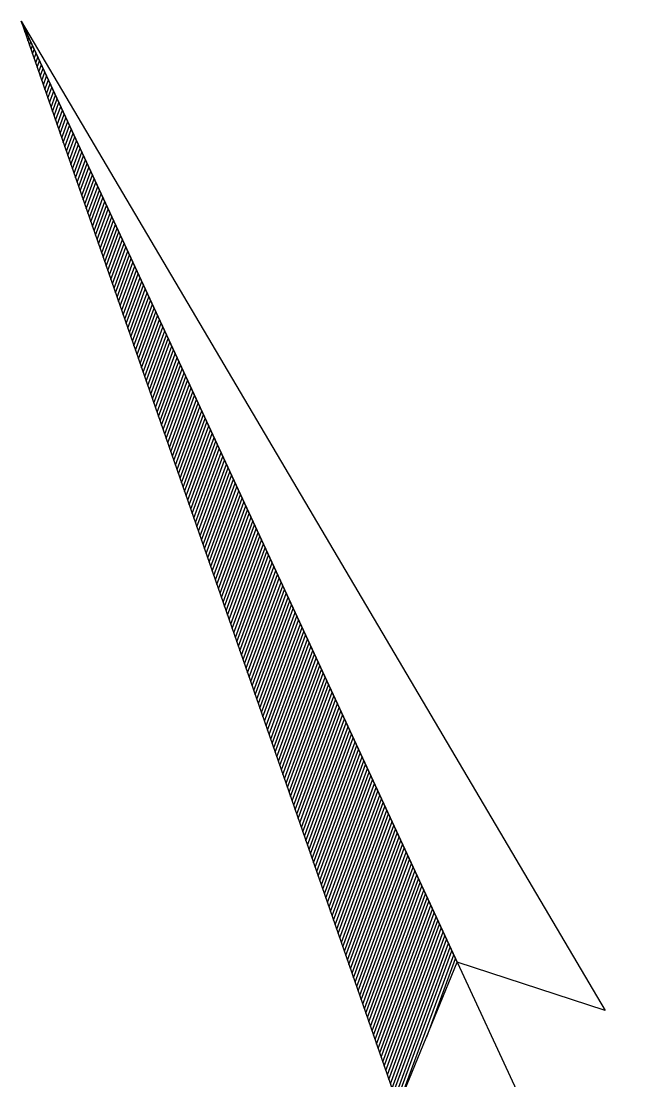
# Model space of a CAD drawing. Extents: x 2356431 to 2371438, y 6972864 to 6982525.
# Drawn here: x 2358121.97 to 2358142.38, y 6974754.66 to 6974790.25 of the extents above; entities that cross this region are included whole.
import ezdxf

# ---------------------------------------------------------------- set-up
doc = ezdxf.new("R2010")
doc.units = 0
doc.header["$LTSCALE"] = 5.6
doc.layers.add('1', color=7, linetype='Continuous', lineweight=25)

msp = doc.modelspace()

# ---------------------------------------------------------------- linework, layer by layer
at = {"layer": '1'}
for p, q in [((2358121.972, 6974790.253), (2358142.384, 6974746.152)), ((2358121.995, 6974790.191), (2358121.996, 6974790.198)), ((2358122.046, 6974790.042), (2358122.057, 6974790.072)), ((2358122.097, 6974789.894), (2358122.116, 6974789.942)), ((2358122.148, 6974789.744), (2358122.174, 6974789.815)), ((2358122.2, 6974789.596), (2358122.234, 6974789.686)), ((2358122.25, 6974789.447), (2358122.292, 6974789.559)), ((2358122.304, 6974789.297), (2358122.351, 6974789.432)), ((2358122.356, 6974789.151), (2358122.411, 6974789.303)), ((2358122.406, 6974789.002), (2358122.47, 6974789.176)), ((2358122.459, 6974788.852), (2358122.531, 6974789.048)), ((2358122.51, 6974788.703), (2358122.589, 6974788.92)), ((2358122.563, 6974788.555), (2358122.649, 6974788.792)), ((2358122.613, 6974788.406), (2358122.708, 6974788.665)), ((2358122.665, 6974788.257), (2358122.767, 6974788.538)), ((2358122.716, 6974788.109), (2358122.825, 6974788.408)), ((2358122.768, 6974787.96), (2358122.886, 6974788.28)), ((2358122.82, 6974787.812), (2358122.944, 6974788.152)), ((2358122.872, 6974787.664), (2358123.004, 6974788.024)), ((2358122.921, 6974787.514), (2358123.063, 6974787.896)), ((2358122.974, 6974787.366), (2358123.121, 6974787.769)), ((2358123.025, 6974787.218), (2358123.18, 6974787.642)), ((2358123.078, 6974787.07), (2358123.24, 6974787.513)), ((2358123.128, 6974786.921), (2358123.299, 6974787.384)), ((2358123.18, 6974786.772), (2358123.358, 6974787.257)), ((2358123.232, 6974786.624), (2358123.418, 6974787.128)), ((2358123.285, 6974786.474), (2358123.477, 6974787.001)), ((2358123.336, 6974786.325), (2358123.536, 6974786.874)), ((2358123.387, 6974786.176), (2358123.595, 6974786.745)), ((2358123.439, 6974786.028), (2358123.655, 6974786.616)), ((2358123.491, 6974785.878), (2358123.715, 6974786.49)), ((2358123.542, 6974785.733), (2358123.772, 6974786.362)), ((2358123.592, 6974785.584), (2358123.832, 6974786.233)), ((2358123.644, 6974785.435), (2358123.892, 6974786.106)), ((2358123.697, 6974785.284), (2358123.949, 6974785.979)), ((2358123.748, 6974785.137), (2358124.011, 6974785.851)), ((2358123.799, 6974784.988), (2358124.069, 6974785.721)), ((2358123.851, 6974784.839), (2358124.129, 6974785.594)), ((2358123.905, 6974784.692), (2358124.189, 6974785.468)), ((2358123.956, 6974784.543), (2358124.246, 6974785.338)), ((2358124.007, 6974784.393), (2358124.306, 6974785.211)), ((2358124.057, 6974784.245), (2358124.366, 6974785.081)), ((2358124.108, 6974784.097), (2358124.425, 6974784.954)), ((2358124.16, 6974783.948), (2358124.485, 6974784.827)), ((2358124.214, 6974783.801), (2358124.543, 6974784.699)), ((2358124.264, 6974783.652), (2358124.601, 6974784.572)), ((2358124.315, 6974783.503), (2358124.662, 6974784.444)), ((2358124.367, 6974783.354), (2358124.72, 6974784.316)), ((2358124.419, 6974783.206), (2358124.779, 6974784.187)), ((2358124.469, 6974783.056), (2358124.839, 6974784.06)), ((2358124.522, 6974782.907), (2358124.897, 6974783.933)), ((2358124.574, 6974782.761), (2358124.958, 6974783.802)), ((2358124.625, 6974782.612), (2358125.016, 6974783.675)), ((2358124.678, 6974782.461), (2358125.075, 6974783.548)), ((2358124.727, 6974782.314), (2358125.135, 6974783.42)), ((2358124.78, 6974782.163), (2358125.193, 6974783.293)), ((2358124.832, 6974782.016), (2358125.253, 6974783.165)), ((2358124.883, 6974781.868), (2358125.312, 6974783.036)), ((2358124.934, 6974781.721), (2358125.371, 6974782.909)), ((2358124.985, 6974781.57), (2358125.43, 6974782.782)), ((2358125.039, 6974781.422), (2358125.491, 6974782.653)), ((2358125.091, 6974781.273), (2358125.55, 6974782.523)), ((2358125.141, 6974781.123), (2358125.609, 6974782.397)), ((2358125.193, 6974780.975), (2358125.668, 6974782.268)), ((2358125.244, 6974780.827), (2358125.726, 6974782.141)), ((2358125.297, 6974780.679), (2358125.785, 6974782.013)), ((2358125.349, 6974780.532), (2358125.846, 6974781.884)), ((2358125.4, 6974780.382), (2358125.904, 6974781.757)), ((2358125.452, 6974780.232), (2358125.965, 6974781.63)), ((2358125.502, 6974780.084), (2358126.022, 6974781.5)), ((2358125.555, 6974779.935), (2358126.083, 6974781.373)), ((2358125.607, 6974779.786), (2358126.141, 6974781.246)), ((2358125.658, 6974779.64), (2358126.199, 6974781.119)), ((2358125.708, 6974779.49), (2358126.261, 6974780.989)), ((2358125.761, 6974779.341), (2358126.32, 6974780.863)), ((2358125.811, 6974779.194), (2358126.378, 6974780.733)), ((2358125.864, 6974779.043), (2358126.437, 6974780.605)), ((2358125.915, 6974778.895), (2358126.497, 6974780.478)), ((2358125.967, 6974778.746), (2358126.556, 6974780.349)), ((2358126.019, 6974778.599), (2358126.615, 6974780.222)), ((2358126.071, 6974778.449), (2358126.674, 6974780.094)), ((2358126.122, 6974778.301), (2358126.735, 6974779.966)), ((2358126.174, 6974778.152), (2358126.794, 6974779.84)), ((2358126.224, 6974778.004), (2358126.851, 6974779.71)), ((2358126.277, 6974777.855), (2358126.911, 6974779.583)), ((2358126.327, 6974777.707), (2358126.97, 6974779.455)), ((2358126.38, 6974777.558), (2358127.029, 6974779.325)), ((2358126.432, 6974777.409), (2358127.09, 6974779.198)), ((2358126.484, 6974777.261), (2358127.148, 6974779.071)), ((2358126.535, 6974777.111), (2358127.207, 6974778.944)), ((2358126.585, 6974776.963), (2358127.265, 6974778.814)), ((2358126.639, 6974776.814), (2358127.326, 6974778.687)), ((2358126.689, 6974776.667), (2358127.383, 6974778.559)), ((2358126.74, 6974776.518), (2358127.445, 6974778.432)), ((2358126.793, 6974776.37), (2358127.503, 6974778.304)), ((2358126.843, 6974776.222), (2358127.562, 6974778.176)), ((2358126.897, 6974776.071), (2358127.622, 6974778.047)), ((2358126.95, 6974775.923), (2358127.68, 6974777.919)), ((2358126.999, 6974775.773), (2358127.741, 6974777.792)), ((2358127.051, 6974775.625), (2358127.799, 6974777.665)), ((2358127.103, 6974775.477), (2358127.857, 6974777.535)), ((2358127.154, 6974775.329), (2358127.918, 6974777.407)), ((2358127.207, 6974775.18), (2358127.976, 6974777.28)), ((2358127.257, 6974775.032), (2358128.035, 6974777.153)), ((2358127.309, 6974774.883), (2358128.094, 6974777.023)), ((2358127.36, 6974774.734), (2358128.154, 6974776.896)), ((2358127.412, 6974774.586), (2358128.213, 6974776.767)), ((2358127.463, 6974774.437), (2358128.273, 6974776.642)), ((2358127.514, 6974774.289), (2358128.332, 6974776.513)), ((2358127.567, 6974774.142), (2358128.391, 6974776.384)), ((2358127.618, 6974773.991), (2358128.45, 6974776.256)), ((2358127.669, 6974773.843), (2358128.509, 6974776.129)), ((2358127.72, 6974773.695), (2358128.569, 6974776)), ((2358127.773, 6974773.544), (2358128.628, 6974775.873)), ((2358127.825, 6974773.396), (2358128.688, 6974775.745)), ((2358127.878, 6974773.249), (2358128.746, 6974775.617)), ((2358127.927, 6974773.099), (2358128.806, 6974775.49)), ((2358127.979, 6974772.952), (2358128.865, 6974775.361)), ((2358128.031, 6974772.803), (2358128.924, 6974775.234)), ((2358128.083, 6974772.653), (2358128.983, 6974775.105)), ((2358128.134, 6974772.505), (2358129.042, 6974774.977)), ((2358128.186, 6974772.358), (2358129.102, 6974774.852)), ((2358128.237, 6974772.208), (2358129.16, 6974774.722)), ((2358128.29, 6974772.059), (2358129.221, 6974774.595)), ((2358128.341, 6974771.912), (2358129.279, 6974774.465)), ((2358128.393, 6974771.762), (2358129.337, 6974774.338)), ((2358128.444, 6974771.613), (2358129.397, 6974774.209)), ((2358128.495, 6974771.465), (2358129.456, 6974774.082)), ((2358128.546, 6974771.316), (2358129.515, 6974773.954)), ((2358128.598, 6974771.168), (2358129.574, 6974773.826)), ((2358128.651, 6974771.021), (2358129.635, 6974773.698)), ((2358128.702, 6974770.871), (2358129.695, 6974773.571)), ((2358128.753, 6974770.722), (2358129.752, 6974773.443)), ((2358128.805, 6974770.574), (2358129.812, 6974773.315)), ((2358128.856, 6974770.425), (2358129.87, 6974773.188)), ((2358128.908, 6974770.275), (2358129.93, 6974773.058)), ((2358128.96, 6974770.129), (2358129.988, 6974772.931)), ((2358129.011, 6974769.978), (2358130.048, 6974772.804)), ((2358129.063, 6974769.831), (2358130.108, 6974772.675)), ((2358129.115, 6974769.681), (2358130.167, 6974772.546)), ((2358129.166, 6974769.534), (2358130.226, 6974772.42)), ((2358129.219, 6974769.384), (2358130.285, 6974772.292)), ((2358129.27, 6974769.235), (2358130.344, 6974772.165)), ((2358129.321, 6974769.086), (2358130.403, 6974772.036)), ((2358129.372, 6974768.94), (2358130.463, 6974771.907)), ((2358129.425, 6974768.79), (2358130.523, 6974771.781)), ((2358129.476, 6974768.641), (2358130.581, 6974771.651)), ((2358129.528, 6974768.493), (2358130.641, 6974771.525)), ((2358129.579, 6974768.344), (2358130.7, 6974771.395)), ((2358129.629, 6974768.195), (2358130.759, 6974771.268)), ((2358129.683, 6974768.045), (2358130.817, 6974771.141)), ((2358129.734, 6974767.9), (2358130.877, 6974771.012)), ((2358129.785, 6974767.75), (2358130.936, 6974770.885)), ((2358129.836, 6974767.601), (2358130.996, 6974770.758)), ((2358129.888, 6974767.453), (2358131.055, 6974770.629)), ((2358129.939, 6974767.304), (2358131.114, 6974770.5)), ((2358129.991, 6974767.156), (2358131.173, 6974770.373)), ((2358130.042, 6974767.007), (2358131.232, 6974770.244)), ((2358130.095, 6974766.857), (2358131.291, 6974770.117)), ((2358130.147, 6974766.71), (2358131.351, 6974769.991)), ((2358130.198, 6974766.56), (2358131.41, 6974769.861)), ((2358130.25, 6974766.413), (2358131.469, 6974769.734)), ((2358130.3, 6974766.262), (2358131.528, 6974769.605)), ((2358130.354, 6974766.115), (2358131.587, 6974769.478)), ((2358130.404, 6974765.965), (2358131.647, 6974769.349)), ((2358130.455, 6974765.819), (2358131.707, 6974769.22)), ((2358130.509, 6974765.669), (2358131.765, 6974769.095)), ((2358130.56, 6974765.521), (2358131.825, 6974768.966)), ((2358130.612, 6974765.372), (2358131.884, 6974768.839)), ((2358130.662, 6974765.223), (2358131.943, 6974768.71)), ((2358130.714, 6974765.075), (2358132.002, 6974768.583)), ((2358130.766, 6974764.927), (2358132.062, 6974768.454)), ((2358130.818, 6974764.777), (2358132.121, 6974768.327)), ((2358130.869, 6974764.629), (2358132.18, 6974768.198)), ((2358130.92, 6974764.481), (2358132.238, 6974768.071)), ((2358130.972, 6974764.332), (2358132.299, 6974767.942)), ((2358131.023, 6974764.184), (2358132.357, 6974767.815)), ((2358131.074, 6974764.035), (2358132.417, 6974767.686)), ((2358131.126, 6974763.886), (2358132.476, 6974767.559)), ((2358131.179, 6974763.739), (2358132.535, 6974767.429)), ((2358131.23, 6974763.589), (2358132.594, 6974767.305)), ((2358131.282, 6974763.441), (2358132.654, 6974767.177)), ((2358131.332, 6974763.292), (2358132.713, 6974767.049)), ((2358131.385, 6974763.142), (2358132.771, 6974766.92)), ((2358131.438, 6974762.994), (2358132.832, 6974766.791)), ((2358131.488, 6974762.845), (2358132.889, 6974766.663)), ((2358131.539, 6974762.696), (2358132.951, 6974766.535)), ((2358131.591, 6974762.548), (2358133.009, 6974766.408)), ((2358131.644, 6974762.399), (2358133.068, 6974766.279)), ((2358131.695, 6974762.251), (2358133.128, 6974766.153)), ((2358131.746, 6974762.102), (2358133.186, 6974766.023)), ((2358131.797, 6974761.954), (2358133.247, 6974765.897)), ((2358131.849, 6974761.806), (2358133.305, 6974765.766)), ((2358131.901, 6974761.657), (2358133.364, 6974765.642)), ((2358131.952, 6974761.509), (2358133.424, 6974765.513)), ((2358132.004, 6974761.359), (2358133.482, 6974765.386)), ((2358132.055, 6974761.211), (2358133.541, 6974765.257)), ((2358132.107, 6974761.063), (2358133.601, 6974765.127)), ((2358132.158, 6974760.914), (2358133.66, 6974765.001)), ((2358132.21, 6974760.765), (2358133.72, 6974764.872)), ((2358132.262, 6974760.617), (2358133.778, 6974764.745)), ((2358132.313, 6974760.468), (2358133.837, 6974764.618)), ((2358132.365, 6974760.32), (2358133.897, 6974764.489)), ((2358132.415, 6974760.17), (2358133.957, 6974764.361)), ((2358132.469, 6974760.022), (2358134.015, 6974764.232)), ((2358132.52, 6974759.872), (2358134.074, 6974764.105)), ((2358132.573, 6974759.724), (2358134.133, 6974763.977)), ((2358132.624, 6974759.575), (2358134.192, 6974763.85)), ((2358132.674, 6974759.427), (2358134.251, 6974763.722)), ((2358132.727, 6974759.278), (2358134.311, 6974763.594)), ((2358132.777, 6974759.13), (2358134.37, 6974763.466)), ((2358132.83, 6974758.981), (2358134.429, 6974763.337)), ((2358132.881, 6974758.833), (2358134.489, 6974763.211)), ((2358132.934, 6974758.682), (2358134.546, 6974763.083)), ((2358132.984, 6974758.536), (2358134.607, 6974762.955)), ((2358133.037, 6974758.387), (2358134.667, 6974762.826)), ((2358133.087, 6974758.238), (2358134.726, 6974762.698)), ((2358133.139, 6974758.09), (2358134.785, 6974762.572)), ((2358133.191, 6974757.94), (2358134.843, 6974762.443)), ((2358133.243, 6974757.792), (2358134.904, 6974762.316)), ((2358133.294, 6974757.643), (2358134.963, 6974762.189)), ((2358133.346, 6974757.495), (2358135.02, 6974762.059)), ((2358133.398, 6974757.346), (2358135.081, 6974761.93)), ((2358133.449, 6974757.199), (2358135.14, 6974761.803)), ((2358133.501, 6974757.048), (2358135.2, 6974761.675)), ((2358133.553, 6974756.901), (2358135.259, 6974761.546)), ((2358133.602, 6974756.753), (2358135.318, 6974761.419)), ((2358133.656, 6974756.603), (2358135.377, 6974761.292)), ((2358133.707, 6974756.454), (2358135.436, 6974761.163)), ((2358133.759, 6974756.306), (2358135.496, 6974761.035)), ((2358133.811, 6974756.158), (2358135.555, 6974760.909)), ((2358133.862, 6974756.01), (2358135.614, 6974760.78)), ((2358133.913, 6974755.86), (2358135.671, 6974760.652)), ((2358133.964, 6974755.712), (2358135.732, 6974760.524)), ((2358134.016, 6974755.563), (2358135.79, 6974760.396)), ((2358134.069, 6974755.415), (2358135.85, 6974760.267)), ((2358134.121, 6974755.264), (2358135.91, 6974760.141)), ((2358134.171, 6974755.117), (2358135.97, 6974760.012)), ((2358134.224, 6974754.967), (2358136.029, 6974759.885)), ((2358134.274, 6974754.819), (2358136.086, 6974759.757)), ((2358134.325, 6974754.672), (2358136.149, 6974759.629)), ((2358134.377, 6974754.525), (2358136.206, 6974759.501)), ((2358134.43, 6974754.373), (2358136.264, 6974759.373)), ((2358134.481, 6974754.225), (2358136.324, 6974759.246)), ((2358134.533, 6974754.076), (2358136.383, 6974759.119)), ((2358134.584, 6974753.928), (2358136.443, 6974758.99)), ((2358134.636, 6974753.779), (2358136.501, 6974758.862)), ((2358135.595, 6974756.101), (2358136.561, 6974758.732))]:
    msp.add_line(p, q, dxfattribs=at)
for points in [[(2358134.64, 6974753.768), (2358136.619, 6974758.607), (2358121.972, 6974790.253)], [(2358141.59, 6974756.984), (2358136.619, 6974758.607), (2358121.972, 6974790.253)]]:
    msp.add_lwpolyline(points, close=True, dxfattribs=at)

doc.saveas('drawing.dxf')
